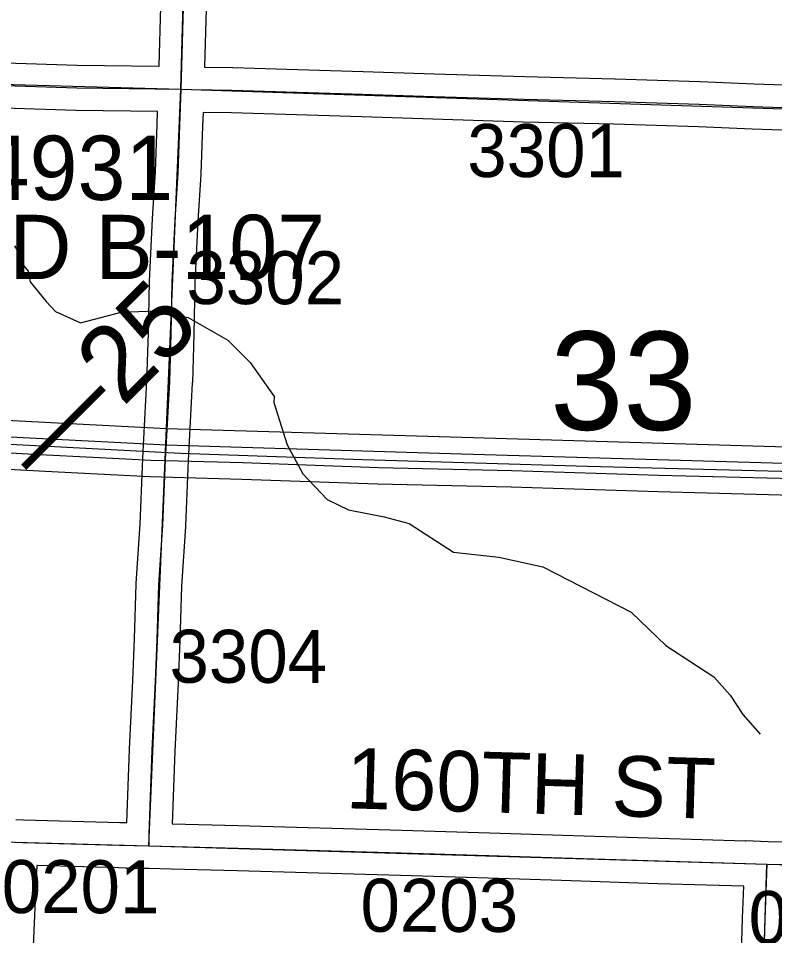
# Model space of a CAD drawing. Extents: x -157.2 to -99.3, y 12.2 to 46.2.
# Drawn here: x -124.677 to -123.678, y 34.429 to 35.642 of the extents above; entities that cross this region are included whole.
import ezdxf

# ---------------------------------------------------------------- set-up
doc = ezdxf.new("R2010")
doc.units = 0
for name, color, linetype in [('tdCoDivCarto', 7, 'Continuous'), ('tdCoHydroRiver', 7, 'Continuous'), ('tdCoPriCL', 7, 'Continuous'), ('tdCoPriDiv', 7, 'Continuous'), ('tdCoSecRdNmbr', 7, 'Continuous'), ('tdCoSecRdTxt', 7, 'Continuous'), ('tdCoSecRteBand', 7, 'Continuous'), ('tdCoSecRteCL', 7, 'Continuous'), ('tdCoSectLine', 7, 'Continuous'), ('tdCoSectNmbr', 7, 'Continuous'), ('tdCoStrucSecCoName', 7, 'Continuous'), ('tdCoStrucSecFHWANum', 7, 'Continuous'), ('tdCoSurfAsphalt', 7, 'Continuous'), ('tdCoSurfGravel', 7, 'Continuous'), ('tdCoTwpBndryShd', 7, 'Continuous'), ('tdStHwyPriRefPost1', 7, 'Continuous'), ('tdStHwyPriRefPost5', 7, 'Continuous')]:
    doc.layers.add(name, color=color, linetype=linetype)

msp = doc.modelspace()

# ---------------------------------------------------------------- linework, layer by layer
at = {"layer": 'tdCoDivCarto'}
for points in [[(-124.4813, 35.0774), (-125.1078, 35.1097), (-125.376, 35.1163)], [(-124.4813, 35.0774), (-125.1078, 35.1097), (-125.376, 35.1163)], [(-125.4837, 35.0989), (-125.3679, 35.0961), (-125.1542, 35.09), (-125.0161, 35.0854), (-124.8246, 35.0749), (-124.6395, 35.0649), (-124.5346, 35.0595)], [(-125.4837, 35.0989), (-125.3679, 35.0961), (-125.1542, 35.09), (-125.0161, 35.0854), (-124.8246, 35.0749), (-124.6395, 35.0649), (-124.5346, 35.0595)], [(-124.4813, 35.0774), (-124.4813, 35.0774), (-124.4813, 35.0774)], [(-124.4241, 35.0757), (-124.4813, 35.0774)], [(-124.4813, 35.0774), (-124.4813, 35.0774), (-124.4813, 35.0774)], [(-124.4241, 35.0757), (-124.4813, 35.0774)], [(-124.3961, 35.0748), (-124.4241, 35.0757)], [(-124.3961, 35.0748), (-124.4241, 35.0757)], [(-123.4789, 35.0479), (-123.5437, 35.0496), (-124.0913, 35.0656), (-124.3961, 35.0748)], [(-123.4789, 35.0479), (-123.5437, 35.0496), (-124.0913, 35.0656), (-124.3961, 35.0748)], [(-124.5346, 35.0595), (-124.5017, 35.0578), (-124.4824, 35.0573)], [(-124.5346, 35.0595), (-124.5017, 35.0578), (-124.4824, 35.0573)], [(-124.4824, 35.0573), (-124.3802, 35.0545), (-124.201, 35.0481), (-124.0246, 35.044), (-123.8306, 35.0379), (-123.6525, 35.0333), (-123.535, 35.03)], [(-124.4824, 35.0573), (-124.3802, 35.0545), (-124.201, 35.0481), (-124.0246, 35.044), (-123.8306, 35.0379), (-123.6525, 35.0333), (-123.535, 35.03)]]:
    msp.add_lwpolyline(points, dxfattribs=at)
at = {"layer": 'tdCoHydroRiver'}
msp.add_lwpolyline([(-124.6817, 35.341), (-124.6712, 35.3233), (-124.6714, 35.317), (-124.6638, 35.3074), (-124.661, 35.2931), (-124.6397, 35.2672), (-124.6274, 35.2542), (-124.5947, 35.2391), (-124.5407, 35.2533), (-124.4949, 35.2551), (-124.4525, 35.246), (-124.3997, 35.2161), (-124.3706, 35.1868), (-124.3388, 35.1417), (-124.339, 35.1339), (-124.3217, 35.0781), (-124.3007, 35.0397), (-124.2686, 35.0056), (-124.2405, 34.9922), (-124.1935, 34.9829), (-124.1606, 34.9741), (-124.1017, 34.9361), (-124.042, 34.9296), (-123.9839, 34.9169), (-123.8673, 34.8567), (-123.8213, 34.8128), (-123.7578, 34.7715), (-123.7364, 34.7472), (-123.7198, 34.7215), (-123.6968, 34.6956)], dxfattribs=at)
at = {"layer": 'tdCoPriCL'}
msp.add_lwpolyline([(-127.9049, 35.1636), (-127.4978, 35.1569), (-127.0998, 35.1496), (-126.8362, 35.1409), (-126.7704, 35.1403), (-126.5021, 35.1337), (-126.3816, 35.1305), (-126.0874, 35.1233), (-125.44, 35.1102), (-125.429, 35.1097), (-124.9709, 35.0936), (-124.4624, 35.0668), (-124.2214, 35.0587), (-123.9247, 35.0499), (-123.448, 35.0372)], dxfattribs=at)
at = {"layer": 'tdCoPriDiv'}
for points in [[(-123.5435, 35.0714), (-124.091, 35.0874), (-124.4808, 35.0992), (-125.1073, 35.1315), (-125.4825, 35.1407), (-125.4825, 35.1407), (-125.4826, 35.1407), (-126.1822, 35.1577), (-126.536, 35.1662), (-126.5362, 35.1662), (-126.5363, 35.1662), (-127.1814, 35.1817), (-127.8926, 35.1949)], [(-127.8214, 35.1332), (-127.5844, 35.1281), (-127.5055, 35.1267), (-127.342, 35.1207), (-127.1542, 35.1169), (-126.9389, 35.112), (-126.7296, 35.1072), (-126.5227, 35.1029), (-126.3805, 35.0985), (-126.1713, 35.0932), (-125.996, 35.0893), (-125.5794, 35.0794), (-125.3689, 35.0743), (-125.1553, 35.0682), (-125.0174, 35.0636), (-124.8261, 35.0531), (-124.641, 35.0431), (-124.5029, 35.036), (-124.3813, 35.0327), (-124.202, 35.0263), (-124.0256, 35.0222), (-123.8316, 35.0161), (-123.6535, 35.0115)]]:
    msp.add_lwpolyline(points, dxfattribs=at)
at = {"layer": 'tdCoSecRteBand'}
for points in [[(-124.4905, 35.5782), (-124.4905, 35.5788), (-124.4904, 35.5794), (-124.4885, 35.6565)], [(-124.4285, 35.6542), (-124.4305, 35.5778), (-124.4305, 35.5776), (-124.4305, 35.5775), (-124.4305, 35.5772), (-124.3938, 35.5765), (-124.3936, 35.5765), (-124.3934, 35.5765), (-124.3074, 35.5738), (-124.2211, 35.5714), (-124.221, 35.5714), (-124.221, 35.5714), (-124.1273, 35.5682), (-124.0078, 35.5645), (-123.8886, 35.5615), (-123.8885, 35.5615), (-123.8884, 35.5615), (-123.7764, 35.558), (-123.7763, 35.558), (-123.7761, 35.558), (-123.7049, 35.5551), (-123.6012, 35.5514)], [(-124.7341, 35.5839), (-124.5989, 35.5798), (-124.4911, 35.5782), (-124.4905, 35.5782)], [(-124.5333, 34.5787), (-124.5299, 34.6755), (-124.5299, 34.6757), (-124.5299, 34.6759), (-124.5254, 34.7663), (-124.5232, 34.8215), (-124.521, 34.8936), (-124.521, 34.8942), (-124.521, 34.8947), (-124.5157, 34.9735), (-124.5127, 35.0491), (-124.5123, 35.0599), (-124.5123, 35.0601), (-124.5123, 35.0603), (-124.5067, 35.1625), (-124.5048, 35.2254), (-124.5033, 35.2936), (-124.5033, 35.294), (-124.5032, 35.2944), (-124.4993, 35.3767), (-124.4993, 35.377), (-124.4993, 35.3772), (-124.4954, 35.4387), (-124.4932, 35.5011), (-124.4926, 35.5182), (-124.6, 35.5198), (-124.6002, 35.5198), (-124.6005, 35.5198), (-124.7361, 35.524)], [(-123.6035, 35.4914), (-123.7072, 35.4951), (-123.7072, 35.4951), (-123.7073, 35.4951), (-123.7784, 35.4981), (-123.8902, 35.5015), (-124.0094, 35.5045), (-124.0095, 35.5045), (-124.0096, 35.5045), (-124.1292, 35.5082), (-124.1293, 35.5082), (-124.1293, 35.5082), (-124.2229, 35.5114), (-124.3092, 35.5139), (-124.3092, 35.5139), (-124.3092, 35.5139), (-124.3951, 35.5166), (-124.4326, 35.5173), (-124.4332, 35.4991), (-124.4332, 35.499), (-124.4332, 35.499), (-124.4354, 35.4362), (-124.4354, 35.4357), (-124.4354, 35.4353), (-124.4394, 35.3736), (-124.4433, 35.2919), (-124.4448, 35.224), (-124.4448, 35.2238), (-124.4448, 35.2237), (-124.4467, 35.1603), (-124.4468, 35.16), (-124.4468, 35.1596), (-124.4523, 35.0573), (-124.4528, 35.0467), (-124.4558, 34.9707), (-124.4558, 34.9703), (-124.4558, 34.9699), (-124.4611, 34.8912), (-124.4633, 34.8195), (-124.4633, 34.8194), (-124.4633, 34.8192), (-124.4655, 34.7638), (-124.4655, 34.7636), (-124.4655, 34.7635), (-124.4699, 34.6732), (-124.4734, 34.5771), (-124.3861, 34.5747), (-124.3861, 34.5747), (-124.3861, 34.5747), (-124.17, 34.5688), (-124.17, 34.5688), (-124.1699, 34.5688), (-124.054, 34.5651), (-123.9574, 34.5622), (-123.9573, 34.5622), (-123.9573, 34.5621), (-123.8301, 34.558), (-123.7165, 34.5548), (-123.7162, 34.5548), (-123.7162, 34.555), (-123.6864, 34.5539), (-123.6566, 34.5531)], [(-124.6798, 34.5827), (-124.6699, 34.5824), (-124.5427, 34.5789), (-124.5333, 34.5787)], [(-123.7243, 34.3167), (-123.7201, 34.4521), (-123.7201, 34.4522), (-123.7201, 34.4523), (-123.7185, 34.4948), (-123.8319, 34.498), (-123.832, 34.498), (-123.832, 34.498), (-123.9592, 34.5022), (-124.0559, 34.5051), (-124.0559, 34.5051), (-124.0559, 34.5051), (-124.1718, 34.5088), (-124.3877, 34.5148), (-124.4747, 34.5171), (-124.5043, 34.5179), (-124.5339, 34.5179), (-124.5339, 34.5187), (-124.5347, 34.5187), (-124.5443, 34.5189), (-124.5443, 34.5189), (-124.5443, 34.5189), (-124.6518, 34.5219), (-124.6518, 34.5218), (-124.6523, 34.5218), (-124.6539, 34.4859), (-124.6579, 34.3958)]]:
    msp.add_lwpolyline(points, dxfattribs=at)
at = {"layer": 'tdCoSecRteCL'}
for points in [[(-124.4615, 35.5477), (-124.4605, 35.5785), (-124.4585, 35.6557), (-124.4558, 35.692), (-124.4545, 35.7435), (-124.4526, 35.7948), (-124.4513, 35.8942), (-124.4499, 35.9452), (-124.4476, 36.0333), (-124.4462, 36.0996), (-124.4417, 36.2293), (-124.4407, 36.2643), (-124.4388, 36.3178), (-124.4388, 36.3612), (-124.439, 36.3894), (-124.438, 36.4138), (-124.4373, 36.435), (-124.4365, 36.4739), (-124.4358, 36.5277), (-124.4354, 36.5421)], [(-125.4592, 35.5755), (-125.4509, 35.5752), (-125.4242, 35.5742), (-125.3406, 35.5742), (-125.2715, 35.5727), (-125.2306, 35.572), (-125.1699, 35.5687), (-125.1147, 35.5655), (-125.0893, 35.5646), (-125.0501, 35.5663), (-124.9931, 35.5648), (-124.9389, 35.5613), (-124.8462, 35.5586), (-124.7734, 35.5554), (-124.7352, 35.554), (-124.5995, 35.5498), (-124.4615, 35.5477)], [(-124.5039, 34.5479), (-124.5039, 34.5635), (-124.4999, 34.6745), (-124.4955, 34.765), (-124.4933, 34.8204), (-124.491, 34.8927), (-124.4858, 34.9719), (-124.4827, 35.0479), (-124.4823, 35.0587), (-124.4767, 35.1613), (-124.4748, 35.2246), (-124.4733, 35.2929), (-124.4693, 35.3753), (-124.4654, 35.4372), (-124.4632, 35.5001), (-124.4615, 35.5477)], [(-124.4615, 35.5477), (-124.4474, 35.5475), (-124.3944, 35.5466), (-124.3083, 35.5438), (-124.222, 35.5414), (-124.1283, 35.5382), (-124.0087, 35.5345), (-123.8893, 35.5315), (-123.7774, 35.5281), (-123.7061, 35.5251), (-123.6023, 35.5214), (-123.5026, 35.5167), (-123.463, 35.5153)], [(-124.6809, 34.5527), (-124.6707, 34.5524), (-124.5435, 34.5489), (-124.5039, 34.5479)], [(-124.5039, 34.5479), (-124.3869, 34.5447), (-124.1709, 34.5388), (-124.055, 34.5351), (-123.9583, 34.5322), (-123.831, 34.528), (-123.6874, 34.5239)], [(-123.7232, 33.3644), (-123.7215, 33.4172), (-123.7165, 33.5609), (-123.7106, 33.7281), (-123.7064, 33.8986), (-123.7027, 34.0078), (-123.6985, 34.1553), (-123.6953, 34.2764), (-123.6943, 34.3158), (-123.6901, 34.4512), (-123.6874, 34.5239)], [(-123.6874, 34.5239), (-123.6646, 34.5233), (-123.5462, 34.5198), (-123.4939, 34.5185)]]:
    msp.add_lwpolyline(points, dxfattribs=at)
at = {"layer": 'tdCoSectLine'}
for points in [[(-124.4619, 35.5477), (-124.4427, 36.267), (-124.4409, 36.2788), (-124.4357, 36.5421)], [(-125.4596, 35.5755), (-124.4619, 35.5477)], [(-124.5042, 34.5479), (-124.4619, 35.5477)], [(-124.4619, 35.5477), (-123.4634, 35.5153)], [(-124.6813, 34.5527), (-124.5042, 34.5479)], [(-124.5042, 34.5479), (-123.6878, 34.5239)], [(-123.7236, 33.3644), (-123.6878, 34.5239)], [(-123.6878, 34.5239), (-123.4943, 34.5185)]]:
    msp.add_lwpolyline(points, dxfattribs=at)
at = {"layer": 'tdCoSurfAsphalt'}
for points in [[(-125.8882, 34.5916), (-125.7048, 34.5862), (-125.6832, 34.5854), (-125.635, 34.5837), (-125.5106, 34.5791), (-125.49, 34.5783), (-125.323, 34.5721), (-125.0372, 34.5632), (-124.8513, 34.5578), (-124.6809, 34.5527), (-124.6707, 34.5524), (-124.5435, 34.5489), (-124.5039, 34.5479), (-124.3869, 34.5447), (-124.1709, 34.5388), (-124.055, 34.5351), (-123.9583, 34.5322), (-123.831, 34.528), (-123.6874, 34.5239)], [(-123.6943, 34.3158), (-123.6901, 34.4512), (-123.6874, 34.5239)], [(-123.6874, 34.5239), (-123.6646, 34.5233), (-123.5462, 34.5198), (-123.4939, 34.5185)]]:
    msp.add_lwpolyline(points, dxfattribs=at)
at = {"layer": 'tdCoSurfGravel'}
for points in [[(-124.4827, 35.0479), (-124.4823, 35.0587), (-124.4767, 35.1613), (-124.4748, 35.2246), (-124.4733, 35.2929), (-124.4693, 35.3753), (-124.4654, 35.4372), (-124.4632, 35.5001), (-124.4615, 35.5477), (-124.4605, 35.5785), (-124.4585, 35.6557)], [(-124.7352, 35.554), (-124.5995, 35.5498), (-124.4615, 35.5477), (-124.4474, 35.5475), (-124.3944, 35.5466), (-124.3083, 35.5438), (-124.222, 35.5414), (-124.1283, 35.5382), (-124.0087, 35.5345), (-123.8893, 35.5315), (-123.7774, 35.5281), (-123.7061, 35.5251), (-123.6023, 35.5214)], [(-124.5039, 34.5479), (-124.5039, 34.5635), (-124.4999, 34.6745), (-124.4955, 34.765), (-124.4933, 34.8204), (-124.491, 34.8927), (-124.4858, 34.9719), (-124.4827, 35.0479)]]:
    msp.add_lwpolyline(points, dxfattribs=at)
at = {"layer": 'tdCoTwpBndryShd'}
msp.add_lwpolyline([(-127.6868, 34.6493), (-127.5523, 34.6452), (-126.6944, 34.619), (-126.5525, 34.6145), (-125.6836, 34.5854), (-125.511, 34.5791), (-124.6813, 34.5527), (-124.5042, 34.5479), (-123.6878, 34.5239), (-123.4943, 34.5185), (-122.6783, 34.4959), (-122.4942, 34.491), (-121.7333, 34.4697), (-121.4972, 34.4637), (-120.7399, 34.4392), (-120.5012, 34.4313), (-119.7489, 34.4024)], dxfattribs=at)

# ---------------------------------------------------------------- texts
at = {"layer": 'tdCoSecRdNmbr'}
for s, rotation, p in [('3301', 359.9047, (-124.0837, 35.4319)), ('3302', 359.9045, (-124.4546, 35.264)), ('3304', 359.9045, (-124.477, 34.7636)), ('0201', 359.9043, (-124.6986, 34.4592)), ('0203', 359.9047, (-124.2247, 34.4345)), ('0101', 359.9051, (-123.7122, 34.4184))]:
    msp.add_text(s, height=0.07, rotation=rotation, dxfattribs=at).set_placement(p)
at = {"layer": 'tdCoSecRdTxt'}
msp.add_text('160TH ST', height=0.08, rotation=358.3437, dxfattribs=at).set_placement((-124.2444, 34.5977))
at = {"layer": 'tdCoSectNmbr'}
msp.add_text('33', height=0.13, rotation=359.9048, dxfattribs=at).set_placement((-123.9742, 35.0978))
at = {"layer": 'tdCoStrucSecCoName'}
msp.add_text('RUTLAND B-107', height=0.085, dxfattribs=at).set_placement((-125.1432, 35.2969))
at = {"layer": 'tdCoStrucSecFHWANum'}
msp.add_text('354931', height=0.085, dxfattribs=at).set_placement((-124.8513, 35.4015))
at = {"layer": 'tdStHwyPriRefPost1'}
msp.add_text('‒‒25', height=0.1, rotation=45, dxfattribs=at).set_placement((-124.6434, 35.0222))
at = {"layer": 'tdStHwyPriRefPost5'}
msp.add_text('‒‒25', height=0.1, rotation=45, dxfattribs=at).set_placement((-124.6434, 35.0222))

doc.saveas('drawing.dxf')
